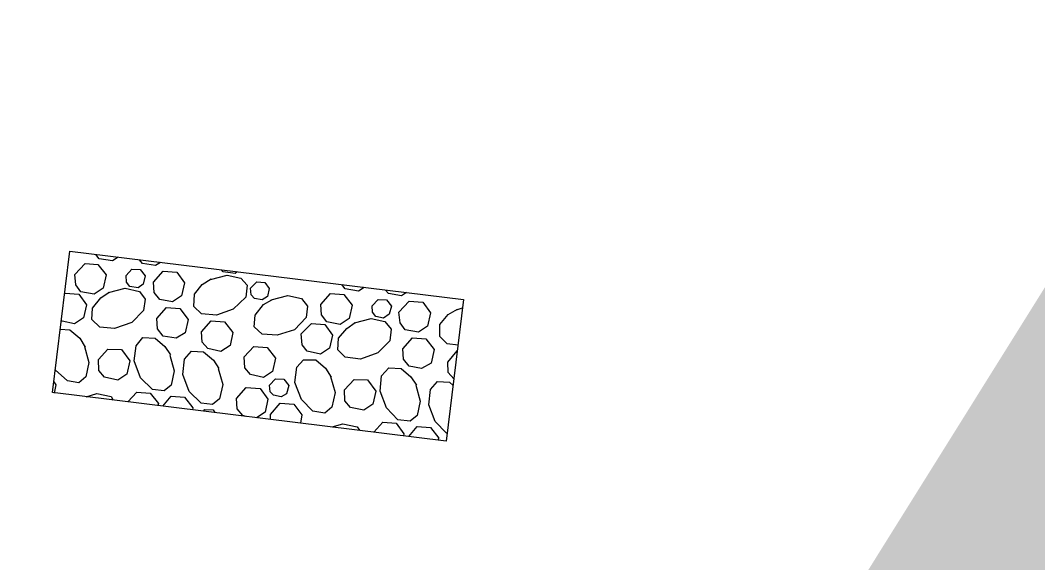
# Model space of a CAD drawing. Extents: x 2470000 to 2520000, y 340000 to 380000.
# Drawn here: x 2482878.9 to 2482958.5, y 374130.9 to 374173.3 of the extents above; entities that cross this region are included whole.
import ezdxf

# ---------------------------------------------------------------- set-up
doc = ezdxf.new("R2010")
doc.units = 0
doc.layers.add('Scratch_Level_6', color=7, linetype='Continuous')
doc.layers.add('Sediment Dam Type A Both CELL', color=7, linetype='Continuous')

msp = doc.modelspace()

# ---------------------------------------------------------------- linework, layer by layer
at = {"layer": 'Sediment Dam Type A Both CELL'}
msp.add_lwpolyline([(2482882.74, 374155.255), (2482913.558, 374151.466), (2482912.198, 374140.4), (2482881.38, 374144.188)], close=True, dxfattribs=at)
msp.add_lwpolyline([(2482882.74, 374155.255), (2482913.558, 374151.466), (2482912.198, 374140.4), (2482881.38, 374144.188)], close=True, dxfattribs=at)
for points in [[(2482886.524, 374154.79), (2482886.072, 374154.492), (2482885.036, 374154.67), (2482884.775, 374155.005)], [(2482886.524, 374154.79), (2482886.072, 374154.492), (2482885.036, 374154.67), (2482884.775, 374155.005)], [(2482883.122, 374153.445), (2482883.933, 374154.302), (2482884.944, 374154.228), (2482885.584, 374153.394), (2482885.359, 374152.376), (2482884.645, 374151.897), (2482883.609, 374152.075), (2482883.223, 374152.626), (2482883.122, 374153.445)], [(2482883.122, 374153.445), (2482883.933, 374154.302), (2482884.944, 374154.228), (2482885.584, 374153.394), (2482885.359, 374152.376), (2482884.645, 374151.897), (2482883.609, 374152.075), (2482883.223, 374152.626), (2482883.122, 374153.445)], [(2482889.849, 374154.381), (2482889.453, 374154.127), (2482888.417, 374154.305), (2482888.199, 374154.584)], [(2482889.849, 374154.381), (2482889.453, 374154.127), (2482888.417, 374154.305), (2482888.199, 374154.584)], [(2482887.141, 374153.354), (2482887.605, 374153.851), (2482888.258, 374153.833), (2482888.648, 374153.319), (2482888.47, 374152.686), (2482888.08, 374152.382), (2482887.439, 374152.498), (2482887.178, 374152.833), (2482887.141, 374153.354)], [(2482887.141, 374153.354), (2482887.605, 374153.851), (2482888.258, 374153.833), (2482888.648, 374153.319), (2482888.47, 374152.686), (2482888.08, 374152.382), (2482887.439, 374152.498), (2482887.178, 374152.833), (2482887.141, 374153.354)], [(2482889.294, 374152.837), (2482890.055, 374153.701), (2482891.104, 374153.622), (2482891.707, 374152.792), (2482891.479, 374151.762), (2482890.767, 374151.296), (2482889.781, 374151.467), (2482889.345, 374152.025), (2482889.294, 374152.837)], [(2482889.294, 374152.837), (2482890.055, 374153.701), (2482891.104, 374153.622), (2482891.707, 374152.792), (2482891.479, 374151.762), (2482890.767, 374151.296), (2482889.781, 374151.467), (2482889.345, 374152.025), (2482889.294, 374152.837)], [(2482893.753, 374153.045), (2482895.055, 374153.388), (2482896.134, 374153.155), (2482896.619, 374152.592), (2482896.503, 374151.649), (2482895.531, 374150.71), (2482894.216, 374150.255), (2482893.033, 374150.362), (2482892.436, 374150.939), (2482892.49, 374151.89), (2482893.101, 374152.659), (2482893.809, 374153.088)], [(2482893.753, 374153.045), (2482895.055, 374153.388), (2482896.134, 374153.155), (2482896.619, 374152.592), (2482896.503, 374151.649), (2482895.531, 374150.71), (2482894.216, 374150.255), (2482893.033, 374150.362), (2482892.436, 374150.939), (2482892.49, 374151.89), (2482893.101, 374152.659), (2482893.809, 374153.088)], [(2482895.842, 374153.644), (2482895.674, 374153.514), (2482894.732, 374153.63), (2482894.601, 374153.797)], [(2482895.842, 374153.644), (2482895.674, 374153.514), (2482894.732, 374153.63), (2482894.601, 374153.797)], [(2482885.767, 374152.011), (2482887.069, 374152.355), (2482888.198, 374152.115), (2482888.627, 374151.508), (2482888.517, 374150.615), (2482887.595, 374149.671), (2482886.227, 374149.197), (2482885.097, 374149.323), (2482884.45, 374149.906), (2482884.511, 374150.805), (2482885.165, 374151.619), (2482885.823, 374152.055)], [(2482885.767, 374152.011), (2482887.069, 374152.355), (2482888.198, 374152.115), (2482888.627, 374151.508), (2482888.517, 374150.615), (2482887.595, 374149.671), (2482886.227, 374149.197), (2482885.097, 374149.323), (2482884.45, 374149.906), (2482884.511, 374150.805), (2482885.165, 374151.619), (2482885.823, 374152.055)], [(2482896.892, 374152.356), (2482897.369, 374152.852), (2482898.006, 374152.811), (2482898.35, 374152.328), (2482898.222, 374151.702), (2482897.787, 374151.44), (2482897.198, 374151.563), (2482896.931, 374151.848), (2482896.892, 374152.356)], [(2482896.892, 374152.356), (2482897.369, 374152.852), (2482898.006, 374152.811), (2482898.35, 374152.328), (2482898.222, 374151.702), (2482897.787, 374151.44), (2482897.198, 374151.563), (2482896.931, 374151.848), (2482896.892, 374152.356)], [(2482905.767, 374152.424), (2482905.327, 374152.126), (2482904.291, 374152.303), (2482904.03, 374152.638)], [(2482905.767, 374152.424), (2482905.327, 374152.126), (2482904.291, 374152.303), (2482904.03, 374152.638)], [(2482882.332, 374151.93), (2482882.387, 374151.973), (2482883.435, 374151.895), (2482884.039, 374151.065), (2482883.811, 374150.035), (2482883.099, 374149.568), (2482882.131, 374149.788), (2482882.069, 374149.796)], [(2482882.332, 374151.93), (2482882.387, 374151.973), (2482883.435, 374151.895), (2482884.039, 374151.065), (2482883.811, 374150.035), (2482883.099, 374149.568), (2482882.131, 374149.788), (2482882.069, 374149.796)], [(2482898.494, 374151.454), (2482899.796, 374151.798), (2482900.875, 374151.565), (2482901.354, 374150.952), (2482901.244, 374150.058), (2482900.322, 374149.114), (2482898.959, 374148.677), (2482897.799, 374148.769), (2482897.178, 374149.349), (2482897.238, 374150.249), (2482897.893, 374151.075), (2482898.544, 374151.448)], [(2482898.494, 374151.454), (2482899.796, 374151.798), (2482900.875, 374151.565), (2482901.354, 374150.952), (2482901.244, 374150.058), (2482900.322, 374149.114), (2482898.959, 374148.677), (2482897.799, 374148.769), (2482897.178, 374149.349), (2482897.238, 374150.249), (2482897.893, 374151.075), (2482898.544, 374151.448)], [(2482902.377, 374151.078), (2482903.138, 374151.941), (2482904.187, 374151.863), (2482904.839, 374151.027), (2482904.612, 374149.997), (2482903.9, 374149.53), (2482902.865, 374149.72), (2482902.429, 374150.265), (2482902.377, 374151.078)], [(2482902.377, 374151.078), (2482903.138, 374151.941), (2482904.187, 374151.863), (2482904.839, 374151.027), (2482904.612, 374149.997), (2482903.9, 374149.53), (2482902.865, 374149.72), (2482902.429, 374150.265), (2482902.377, 374151.078)], [(2482909.092, 374152.015), (2482908.708, 374151.76), (2482907.673, 374151.951), (2482907.454, 374152.217)], [(2482909.092, 374152.015), (2482908.708, 374151.76), (2482907.673, 374151.951), (2482907.454, 374152.217)], [(2482889.548, 374149.985), (2482890.309, 374150.848), (2482891.357, 374150.77), (2482892.009, 374149.922), (2482891.777, 374148.854), (2482891.071, 374148.437), (2482890.035, 374148.615), (2482889.599, 374149.172), (2482889.548, 374149.985)], [(2482889.548, 374149.985), (2482890.309, 374150.848), (2482891.357, 374150.77), (2482892.009, 374149.922), (2482891.777, 374148.854), (2482891.071, 374148.437), (2482890.035, 374148.615), (2482889.599, 374149.172), (2482889.548, 374149.985)], [(2482906.396, 374150.987), (2482906.86, 374151.484), (2482907.512, 374151.454), (2482907.903, 374150.953), (2482907.725, 374150.32), (2482907.285, 374150.021), (2482906.696, 374150.144), (2482906.434, 374150.478), (2482906.396, 374150.987)], [(2482906.396, 374150.987), (2482906.86, 374151.484), (2482907.512, 374151.454), (2482907.903, 374150.953), (2482907.725, 374150.32), (2482907.285, 374150.021), (2482906.696, 374150.144), (2482906.434, 374150.478), (2482906.396, 374150.987)], [(2482908.5, 374150.476), (2482909.31, 374151.334), (2482910.359, 374151.255), (2482910.962, 374150.425), (2482910.722, 374149.397), (2482910.022, 374148.929), (2482908.986, 374149.107), (2482908.601, 374149.658), (2482908.5, 374150.476)], [(2482908.5, 374150.476), (2482909.31, 374151.334), (2482910.359, 374151.255), (2482910.962, 374150.425), (2482910.722, 374149.397), (2482910.022, 374148.929), (2482908.986, 374149.107), (2482908.601, 374149.658), (2482908.5, 374150.476)], [(2482913.131, 374147.892), (2482912.275, 374147.997), (2482911.691, 374148.573), (2482911.708, 374149.528), (2482912.357, 374150.304), (2482913.076, 374150.72)], [(2482913.131, 374147.892), (2482912.275, 374147.997), (2482911.691, 374148.573), (2482911.708, 374149.528), (2482912.357, 374150.304), (2482913.076, 374150.72)], [(2482913.008, 374150.678), (2482913.479, 374150.821)], [(2482913.008, 374150.678), (2482913.479, 374150.821)], [(2482905.022, 374149.644), (2482906.324, 374149.988), (2482907.403, 374149.755), (2482907.882, 374149.142), (2482907.772, 374148.248), (2482906.85, 374147.304), (2482905.481, 374146.817), (2482904.29, 374146.964), (2482903.706, 374147.539), (2482903.766, 374148.439), (2482904.415, 374149.215), (2482905.078, 374149.688)], [(2482905.022, 374149.644), (2482906.324, 374149.988), (2482907.403, 374149.755), (2482907.882, 374149.142), (2482907.772, 374148.248), (2482906.85, 374147.304), (2482905.481, 374146.817), (2482904.29, 374146.964), (2482903.706, 374147.539), (2482903.766, 374148.439), (2482904.415, 374149.215), (2482905.078, 374149.688)], [(2482881.99, 374149.151), (2482882.74, 374149.109), (2482883.517, 374148.459), (2482883.946, 374147.751)], [(2482881.99, 374149.151), (2482882.74, 374149.109), (2482883.517, 374148.459), (2482883.946, 374147.751)], [(2482893.048, 374148.95), (2482893.809, 374149.814), (2482894.857, 374149.735), (2482895.51, 374148.899), (2482895.283, 374147.869), (2482894.571, 374147.403), (2482893.541, 374147.63), (2482893.099, 374148.138), (2482893.048, 374148.95)], [(2482893.048, 374148.95), (2482893.809, 374149.814), (2482894.857, 374149.735), (2482895.51, 374148.899), (2482895.283, 374147.869), (2482894.571, 374147.403), (2482893.541, 374147.63), (2482893.099, 374148.138), (2482893.048, 374148.95)], [(2482900.838, 374148.798), (2482901.642, 374149.606), (2482902.703, 374149.526), (2482903.292, 374148.686), (2482903.066, 374147.668), (2482902.354, 374147.202), (2482901.324, 374147.429), (2482900.933, 374147.93), (2482900.838, 374148.798)], [(2482900.838, 374148.798), (2482901.642, 374149.606), (2482902.703, 374149.526), (2482903.292, 374148.686), (2482903.066, 374147.668), (2482902.354, 374147.202), (2482901.324, 374147.429), (2482900.933, 374147.93), (2482900.838, 374148.798)], [(2482890.557, 374147.128), (2482890.908, 374145.888), (2482890.669, 374144.759), (2482890.112, 374144.324), (2482889.218, 374144.433), (2482888.274, 374145.356), (2482887.783, 374146.688), (2482887.926, 374147.854), (2482888.46, 374148.506), (2482889.409, 374148.44), (2482890.187, 374147.803), (2482890.608, 374147.134)], [(2482890.557, 374147.128), (2482890.908, 374145.888), (2482890.669, 374144.759), (2482890.112, 374144.324), (2482889.218, 374144.433), (2482888.274, 374145.356), (2482887.783, 374146.688), (2482887.926, 374147.854), (2482888.46, 374148.506), (2482889.409, 374148.44), (2482890.187, 374147.803), (2482890.608, 374147.134)], [(2482908.803, 374147.618), (2482909.564, 374148.481), (2482910.612, 374148.403), (2482911.265, 374147.567), (2482911.032, 374146.487), (2482910.276, 374146.077), (2482909.29, 374146.248), (2482908.854, 374146.805), (2482908.803, 374147.618)], [(2482908.803, 374147.618), (2482909.564, 374148.481), (2482910.612, 374148.403), (2482911.265, 374147.567), (2482911.032, 374146.487), (2482910.276, 374146.077), (2482909.29, 374146.248), (2482908.854, 374146.805), (2482908.803, 374147.618)], [(2482883.89, 374147.809), (2482884.24, 374146.557), (2482884.001, 374145.428), (2482883.439, 374144.955), (2482882.55, 374145.102), (2482881.599, 374145.975)], [(2482883.89, 374147.809), (2482884.24, 374146.557), (2482884.001, 374145.428), (2482883.439, 374144.955), (2482882.55, 374145.102), (2482881.599, 374145.975)], [(2482884.972, 374146.769), (2482885.727, 374147.583), (2482886.781, 374147.554), (2482887.428, 374146.669), (2482887.2, 374145.639), (2482886.488, 374145.172), (2482885.446, 374145.401), (2482885.017, 374145.907), (2482884.972, 374146.769)], [(2482884.972, 374146.769), (2482885.727, 374147.583), (2482886.781, 374147.554), (2482887.428, 374146.669), (2482887.2, 374145.639), (2482886.488, 374145.172), (2482885.446, 374145.401), (2482885.017, 374145.907), (2482884.972, 374146.769)], [(2482896.382, 374146.978), (2482897.137, 374147.792), (2482898.187, 374147.726), (2482898.838, 374146.878), (2482898.611, 374145.848), (2482897.899, 374145.381), (2482896.869, 374145.609), (2482896.428, 374146.116), (2482896.382, 374146.978)], [(2482896.382, 374146.978), (2482897.137, 374147.792), (2482898.187, 374147.726), (2482898.838, 374146.878), (2482898.611, 374145.848), (2482897.899, 374145.381), (2482896.869, 374145.609), (2482896.428, 374146.116), (2482896.382, 374146.978)], [(2482894.356, 374146.069), (2482894.706, 374144.817), (2482894.467, 374143.688), (2482893.909, 374143.252), (2482893.016, 374143.362), (2482892.071, 374144.284), (2482891.579, 374145.604), (2482891.725, 374146.795), (2482892.257, 374147.435), (2482893.206, 374147.369), (2482893.983, 374146.719), (2482894.406, 374146.063)], [(2482894.356, 374146.069), (2482894.706, 374144.817), (2482894.467, 374143.688), (2482893.909, 374143.252), (2482893.016, 374143.362), (2482892.071, 374144.284), (2482891.579, 374145.604), (2482891.725, 374146.795), (2482892.257, 374147.435), (2482893.206, 374147.369), (2482893.983, 374146.719), (2482894.406, 374146.063)], [(2482903.145, 374145.442), (2482903.495, 374144.19), (2482903.256, 374143.061), (2482902.692, 374142.576), (2482901.756, 374142.741), (2482900.861, 374143.657), (2482900.356, 374144.979), (2482900.514, 374146.168), (2482901.04, 374146.759), (2482901.995, 374146.742), (2482902.76, 374146.094), (2482903.189, 374145.386)], [(2482903.145, 374145.442), (2482903.495, 374144.19), (2482903.256, 374143.061), (2482902.692, 374142.576), (2482901.756, 374142.741), (2482900.861, 374143.657), (2482900.356, 374144.979), (2482900.514, 374146.168), (2482901.04, 374146.759), (2482901.995, 374146.742), (2482902.76, 374146.094), (2482903.189, 374145.386)], [(2482912.315, 374146.582), (2482913.052, 374147.448)], [(2482912.315, 374146.582), (2482913.052, 374147.448)], [(2482909.814, 374144.773), (2482910.164, 374143.521), (2482909.924, 374142.392), (2482909.367, 374141.957), (2482908.422, 374142.06), (2482907.529, 374142.989), (2482907.036, 374144.309), (2482907.133, 374145.506), (2482907.715, 374146.14), (2482908.664, 374146.073), (2482909.44, 374145.424), (2482909.863, 374144.767)], [(2482909.814, 374144.773), (2482910.164, 374143.521), (2482909.924, 374142.392), (2482909.367, 374141.957), (2482908.422, 374142.06), (2482907.529, 374142.989), (2482907.036, 374144.309), (2482907.133, 374145.506), (2482907.715, 374146.14), (2482908.664, 374146.073), (2482909.44, 374145.424), (2482909.863, 374144.767)], [(2482912.796, 374145.263), (2482912.796, 374145.263), (2482912.354, 374145.771), (2482912.315, 374146.582)], [(2482912.796, 374145.263), (2482912.796, 374145.263), (2482912.354, 374145.771), (2482912.315, 374146.582)], [(2482898.378, 374144.769), (2482898.842, 374145.266), (2482899.493, 374145.236), (2482899.885, 374144.734), (2482899.706, 374144.101), (2482899.273, 374143.852), (2482898.683, 374143.975), (2482898.416, 374144.26), (2482898.378, 374144.769)], [(2482898.378, 374144.769), (2482898.842, 374145.266), (2482899.493, 374145.236), (2482899.885, 374144.734), (2482899.706, 374144.101), (2482899.273, 374143.852), (2482898.683, 374143.975), (2482898.416, 374144.26), (2482898.378, 374144.769)], [(2482904.227, 374144.402), (2482904.982, 374145.216), (2482906.036, 374145.187), (2482906.683, 374144.302), (2482906.455, 374143.272), (2482905.756, 374142.804), (2482904.713, 374143.033), (2482904.272, 374143.54), (2482904.227, 374144.402)], [(2482904.227, 374144.402), (2482904.982, 374145.216), (2482906.036, 374145.187), (2482906.683, 374144.302), (2482906.455, 374143.272), (2482905.756, 374142.804), (2482904.713, 374143.033), (2482904.272, 374143.54), (2482904.227, 374144.402)], [(2482881.484, 374145.032), (2482881.658, 374144.809), (2482881.527, 374144.157)], [(2482881.484, 374145.032), (2482881.658, 374144.809), (2482881.527, 374144.157)], [(2482895.781, 374143.728), (2482896.542, 374144.591), (2482897.64, 374144.507), (2482898.243, 374143.677), (2482898.016, 374142.647), (2482897.358, 374142.211)], [(2482895.781, 374143.728), (2482896.542, 374144.591), (2482897.64, 374144.507), (2482898.243, 374143.677), (2482898.016, 374142.647), (2482897.358, 374142.211)], [(2482912.271, 374140.995), (2482912.223, 374141.014), (2482911.327, 374141.917), (2482910.834, 374143.237), (2482910.98, 374144.428), (2482911.525, 374145.067), (2482912.461, 374145.002), (2482912.733, 374144.754)], [(2482912.271, 374140.995), (2482912.223, 374141.014), (2482911.327, 374141.917), (2482910.834, 374143.237), (2482910.98, 374144.428), (2482911.525, 374145.067), (2482912.461, 374145.002), (2482912.733, 374144.754)], [(2482884.01, 374143.865), (2482884.847, 374144.114), (2482885.976, 374143.875), (2482886.144, 374143.602)], [(2482884.01, 374143.865), (2482884.847, 374144.114), (2482885.976, 374143.875), (2482886.144, 374143.602)], [(2482887.285, 374143.462), (2482887.972, 374144.234), (2482889.033, 374144.154), (2482889.687, 374143.331), (2482889.618, 374143.175)], [(2482887.285, 374143.462), (2482887.972, 374144.234), (2482889.033, 374144.154), (2482889.687, 374143.331), (2482889.618, 374143.175)], [(2482890.015, 374143.127), (2482890.664, 374143.903), (2482891.713, 374143.825), (2482892.366, 374142.989), (2482892.347, 374142.84)], [(2482890.015, 374143.127), (2482890.664, 374143.903), (2482891.713, 374143.825), (2482892.366, 374142.989), (2482892.347, 374142.84)], [(2482896.516, 374142.327), (2482896.274, 374142.408), (2482895.833, 374142.915), (2482895.781, 374143.728)], [(2482896.516, 374142.327), (2482896.274, 374142.408), (2482895.833, 374142.915), (2482895.781, 374143.728)], [(2482893.191, 374142.736), (2482893.309, 374142.873), (2482893.96, 374142.843), (2482894.084, 374142.626)], [(2482893.191, 374142.736), (2482893.309, 374142.873), (2482893.96, 374142.843), (2482894.084, 374142.626)], [(2482898.449, 374142.48), (2482899.212, 374143.356), (2482900.26, 374143.278), (2482900.9, 374142.443), (2482900.784, 374141.803)], [(2482898.449, 374142.48), (2482899.212, 374143.356), (2482900.26, 374143.278), (2482900.9, 374142.443), (2482900.784, 374141.803)], [(2482898.451, 374142.089), (2482898.449, 374142.48)], [(2482898.451, 374142.089), (2482898.449, 374142.48)], [(2482903.265, 374141.498), (2482904.102, 374141.748), (2482905.231, 374141.508), (2482905.399, 374141.235)], [(2482903.265, 374141.498), (2482904.102, 374141.748), (2482905.231, 374141.508), (2482905.399, 374141.235)], [(2482906.539, 374141.083), (2482907.24, 374141.866), (2482908.288, 374141.787), (2482908.891, 374140.957), (2482908.861, 374140.81)], [(2482906.539, 374141.083), (2482907.24, 374141.866), (2482908.288, 374141.787), (2482908.891, 374140.957), (2482908.861, 374140.81)], [(2482909.268, 374140.747), (2482909.92, 374141.536), (2482910.968, 374141.458), (2482911.621, 374140.622), (2482911.553, 374140.479)], [(2482909.268, 374140.747), (2482909.92, 374141.536), (2482910.968, 374141.458), (2482911.621, 374140.622), (2482911.553, 374140.479)]]:
    msp.add_lwpolyline(points, dxfattribs=at)

# ---------------------------------------------------------------- texts
at = {"layer": 'Scratch_Level_6'}
msp.add_text('4387', height=1000, dxfattribs=at).set_placement((2482689.748, 373444.66))

doc.saveas('drawing.dxf')
